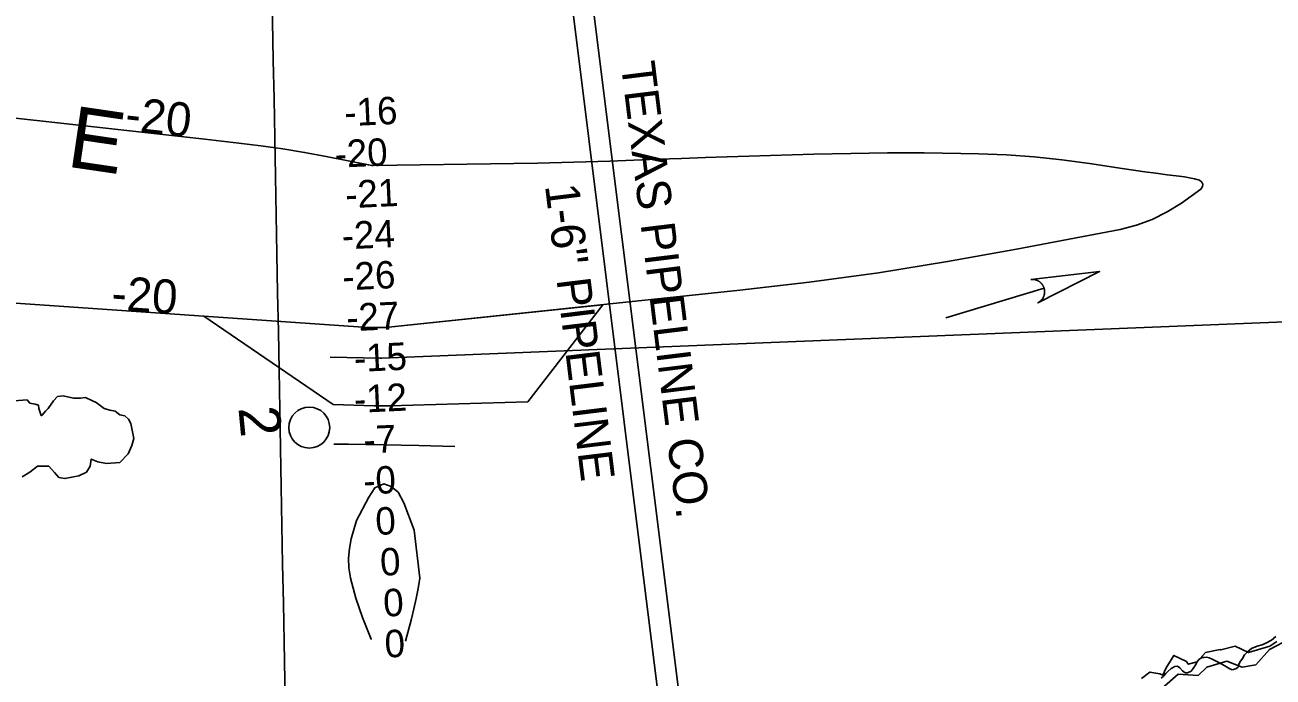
# Model space of a CAD drawing. Extents: x 3925854 to 3964121, y 224593 to 250589.
# Drawn here: x 3955924 to 3958970, y 239324 to 240916 of the extents above; entities that cross this region are included whole.
import ezdxf

# ---------------------------------------------------------------- set-up
doc = ezdxf.new("R2010")
doc.units = 0
for name, color, linetype in [('V-GRID-MAJR', 7, 'Continuous'), ('V-RIVR-EDGE', 7, 'Continuous'), ('V-RIVR-IDEN', 7, 'Continuous'), ('V-RIVR-MILE', 7, 'Continuous'), ('V-RIVR-RANG', 7, 'Continuous'), ('V-SITE-VEGE', 7, 'Continuous'), ('V-STRM-FLOW', 7, 'Continuous'), ('V-TOPO-DPTH', 7, 'Continuous'), ('V-TOPO-MINR', 7, 'Continuous'), ('V-TOPO-MINR-IDEN', 7, 'Continuous'), ('V-TOPO-WATR', 7, 'Continuous'), ('V-UTIL-IDEN', 7, 'Continuous'), ('V-UTIL-LINE', 7, 'Continuous'), ('V-WETL-SWMP', 7, 'Continuous')]:
    doc.layers.add(name, color=color, linetype=linetype)

msp = doc.modelspace()

# ---------------------------------------------------------------- linework, layer by layer
at = {"layer": 'V-GRID-MAJR'}
msp.add_spline([(3956721.012, 230511.505), (3956609.098, 236569.464), (3956497.148, 242629.345), (3956385.198, 248689.215), (3956385.162, 248691.149)], degree=3, dxfattribs=at)
at = {"layer": 'V-RIVR-EDGE'}
for points in [[(3955917.612, 239812.723), (3955936.047, 239824.574), (3955954.482, 239839.058), (3955982.134, 239839.058), (3955996.619, 239823.257), (3956007.153, 239811.406), (3956021.638, 239808.773), (3956055.874, 239815.357), (3956074.309, 239824.574), (3956083.526, 239839.058), (3956086.16, 239856.177), (3956101.961, 239849.593), (3956123.029, 239845.642), (3956155.949, 239848.276), (3956175.7, 239869.344), (3956184.918, 239889.096), (3956190.185, 239906.214), (3956182.284, 239943.084), (3956177.017, 239953.618), (3956167.8, 239961.519), (3956155.949, 239964.152), (3956144.098, 239973.37), (3956130.93, 239976.003), (3956117.762, 239979.953), (3956098.011, 239994.438), (3956088.793, 239998.388), (3956071.675, 240006.289), (3956059.824, 240004.972), (3956042.706, 240004.972), (3956017.687, 240010.239), (3956003.203, 240008.923), (3955993.985, 239998.388), (3955980.818, 239979.953), (3955974.234, 239973.37), (3955965.016, 239962.835), (3955963.7, 239962.835), (3955958.432, 239979.953), (3955957.116, 239987.854), (3955949.215, 239990.488), (3955936.047, 239993.121), (3955929.463, 240001.022), (3955897.861, 239998.388)], [(3958648.933, 239320.374), (3958669.764, 239336.471), (3958694.383, 239331.737), (3958701.011, 239328.896), (3958709.533, 239346.886), (3958728.47, 239377.186), (3958758.77, 239362.036), (3958763.504, 239355.408), (3958785.282, 239361.089), (3958805.166, 239383.814), (3958841.147, 239391.389), (3958843.041, 239390.442), (3958878.075, 239399.911), (3958910.268, 239383.814), (3958962.346, 239399.911), (3958979.389, 239411.273)]]:
    msp.add_lwpolyline(points, dxfattribs=at)
at = {"layer": 'V-RIVR-MILE'}
msp.add_circle((3956618.062, 239933.225), 50, dxfattribs=at)
at = {"layer": 'V-SITE-VEGE'}
msp.add_lwpolyline([(3958698.799, 239296.611), (3958738.589, 239331.06), (3958787.565, 239328.189), (3958808.991, 239348.284), (3958857.967, 239362.639), (3958894.698, 239348.284), (3958928.367, 239354.027), (3958962.038, 239391.345), (3959011.014, 239417.183), (3959050.807, 239411.44), (3959096.719, 239408.569), (3959136.512, 239434.407), (3959246.702, 239434.407), (3959301.802, 239480.337), (3959344.654, 239546.365), (3959384.447, 239580.812), (3959427.301, 239589.426), (3959494.641, 239569.331), (3959549.739, 239575.071), (3959589.529, 239600.907)], dxfattribs=at)
at = {"layer": 'V-STRM-FLOW'}
msp.add_line((3958171.858, 240201.036), (3958411.614, 240273.263), dxfattribs=at)
msp.add_lwpolyline([(3958379.023, 240294.777), (3958547.195, 240314.108), (3958396.33, 240237.328), (3958398.965, 240238.849), (3958401.352, 240240.56), (3958402.266, 240241.313), (3958403.045, 240242.005), (3958403.958, 240242.88), (3958404.805, 240243.759), (3958405.509, 240244.547), (3958406.426, 240245.665), (3958407.353, 240246.912), (3958407.842, 240247.628), (3958408.443, 240248.574), (3958409.182, 240249.851), (3958409.712, 240250.868), (3958410.239, 240251.984), (3958410.563, 240252.731), (3958410.894, 240253.561), (3958411.266, 240254.587), (3958411.576, 240255.544), (3958411.853, 240256.507), (3958412.058, 240257.303), (3958412.321, 240258.495), (3958412.527, 240259.648), (3958412.661, 240260.574), (3958412.782, 240261.667), (3958412.855, 240262.62), (3958412.894, 240263.466), (3958412.908, 240264.123), (3958412.903, 240265.129), (3958412.863, 240266.159), (3958412.794, 240267.135), (3958412.69, 240268.124), (3958412.565, 240269.037), (3958412.399, 240270.03), (3958412.236, 240270.841), (3958411.966, 240271.993), (3958411.614, 240273.263), (3958411.489, 240273.667), (3958411.297, 240274.254), (3958411.053, 240274.946), (3958410.801, 240275.61), (3958410.542, 240276.249), (3958410.276, 240276.866), (3958409.943, 240277.588), (3958409.7, 240278.086), (3958409.329, 240278.806), (3958408.964, 240279.469), (3958408.703, 240279.922), (3958407.996, 240281.066), (3958407.598, 240281.666), (3958407.315, 240282.071), (3958406.836, 240282.732), (3958406.393, 240283.309), (3958405.916, 240283.901), (3958405.333, 240284.586), (3958404.769, 240285.209), (3958404.319, 240285.686), (3958403.925, 240286.084), (3958403.377, 240286.616), (3958402.875, 240287.081), (3958402.279, 240287.606), (3958401.659, 240288.124), (3958401.02, 240288.629), (3958400.19, 240289.247), (3958399.582, 240289.672), (3958398.901, 240290.123), (3958398.221, 240290.547), (3958397.663, 240290.878), (3958397.048, 240291.223), (3958396.121, 240291.71), (3958396.086, 240291.728), (3958395.527, 240292), (3958395.11, 240292.195), (3958394.48, 240292.475), (3958393.688, 240292.804), (3958393.052, 240293.049), (3958392.474, 240293.257), (3958391.728, 240293.507), (3958391.003, 240293.73), (3958390.482, 240293.878), (3958389.799, 240294.057), (3958388.85, 240294.278), (3958388.283, 240294.394), (3958387.837, 240294.478), (3958387.427, 240294.55), (3958386.935, 240294.628), (3958386.289, 240294.718), (3958385.639, 240294.794), (3958384.994, 240294.855), (3958384.354, 240294.904), (3958383.525, 240294.945), (3958383.027, 240294.959), (3958382.23, 240294.965), (3958381.307, 240294.946), (3958380.619, 240294.913), (3958380.1, 240294.877), (3958379.617, 240294.837), (3958379.268, 240294.803)], close=True, dxfattribs=at)
at = {"layer": 'V-TOPO-DPTH'}
for points in [[(3955865.709, 240239.388), (3956761.388, 240177.757), (3956776.013, 240177.134), (3956790.628, 240177.017), (3956805.23, 240177.663), (3956819.823, 240178.815), (3957668.909, 240268.221), (3957838.386, 240288.244), (3958007.439, 240311.123), (3958175.858, 240338.284), (3958343.853, 240368.3), (3958597.251, 240416.901), (3958637.144, 240427.292), (3958675.644, 240440.928), (3958712.054, 240459.433), (3958747.073, 240481.184), (3958794.401, 240515.051), (3958798.249, 240521.311), (3958799.37, 240527.109), (3958796.401, 240532.214), (3958790.706, 240536.857), (3958778.526, 240540.099), (3958766.261, 240542.924), (3958753.869, 240545.126), (3958741.392, 240546.912), (3958711.73, 240550.395), (3958684.38, 240553.765), (3958657.058, 240557.343), (3958629.779, 240561.234), (3958602.528, 240565.333), (3958522.455, 240577.846), (3958455.068, 240586.977), (3958387.521, 240594.274), (3958319.733, 240598.819), (3958251.785, 240601.531), (3958208.569, 240602.375), (3958118.895, 240603.449), (3958029.227, 240603.617), (3957939.566, 240602.428), (3957849.911, 240600.333), (3957585.338, 240592.146), (3957526.879, 240590.252), (3957468.424, 240588.245), (3957409.975, 240586.067), (3957351.53, 240583.777), (3957293.082, 240581.642), (3957234.625, 240579.827), (3957176.155, 240578.492), (3957117.676, 240577.477), (3956774.589, 240572.934), (3956770.018, 240573.081), (3956766.983, 240573.396), (3956762.467, 240574.134), (3956659.625, 240594.687), (3956606.599, 240604.567), (3956553.429, 240613.522), (3956500.044, 240621.088), (3956446.516, 240627.729), (3956363.385, 240636.945), (3956268.182, 240647.489), (3956172.978, 240658.02), (3956077.772, 240668.532), (3955982.564, 240679.032), (3954078.405, 240888.823)], [(3956361.081, 240205.302), (3956761.388, 240177.757), (3956776.013, 240177.134), (3956790.628, 240177.017), (3956805.23, 240177.663), (3956819.823, 240178.815), (3957334.281, 240232.986)], [(3957334.281, 240232.986), (3957151.29, 239995.959), (3956814.758, 239986.607), (3956805.111, 239986.417), (3956795.463, 239986.329), (3956785.815, 239986.395), (3956776.167, 239986.564), (3956676.299, 239989.116), (3956361.081, 240205.302)]]:
    msp.add_lwpolyline(points, dxfattribs=at)
at = {"layer": 'V-TOPO-MINR'}
for points in [[(3955865.709, 240239.388), (3956761.388, 240177.757), (3956776.013, 240177.134), (3956790.628, 240177.017), (3956805.23, 240177.663), (3956819.823, 240178.815), (3957668.909, 240268.221), (3957838.386, 240288.244), (3958007.439, 240311.123), (3958175.858, 240338.284), (3958343.853, 240368.3), (3958597.251, 240416.901), (3958637.144, 240427.292), (3958675.644, 240440.928), (3958712.054, 240459.433), (3958747.073, 240481.184), (3958794.401, 240515.051), (3958798.249, 240521.311), (3958799.37, 240527.109), (3958796.401, 240532.214), (3958790.706, 240536.857), (3958778.526, 240540.099), (3958766.261, 240542.924), (3958753.869, 240545.126), (3958741.392, 240546.912), (3958711.73, 240550.395), (3958684.38, 240553.765), (3958657.058, 240557.343), (3958629.779, 240561.234), (3958602.528, 240565.333), (3958522.455, 240577.846), (3958455.068, 240586.977), (3958387.521, 240594.274), (3958319.733, 240598.819), (3958251.785, 240601.531), (3958208.569, 240602.375), (3958118.895, 240603.449), (3958029.227, 240603.617), (3957939.566, 240602.428), (3957849.911, 240600.333), (3957585.338, 240592.146), (3957526.879, 240590.252), (3957468.424, 240588.245), (3957409.975, 240586.067), (3957351.53, 240583.777), (3957293.082, 240581.642), (3957234.625, 240579.827), (3957176.155, 240578.492), (3957117.676, 240577.477), (3956774.589, 240572.934), (3956770.018, 240573.081), (3956766.983, 240573.396), (3956762.467, 240574.134), (3956659.625, 240594.687), (3956606.599, 240604.567), (3956553.429, 240613.522), (3956500.044, 240621.088), (3956446.516, 240627.729), (3956363.385, 240636.945), (3956268.182, 240647.489), (3956172.978, 240658.02), (3956077.772, 240668.532), (3955982.564, 240679.032), (3954078.405, 240888.823)], [(3956668.78, 240104.772), (3956790.605, 240102.691), (3956793.073, 240102.72), (3956795.536, 240102.891), (3959222.378, 240200.426), (3959242.108, 240200.994), (3959261.825, 240201.792), (3959281.526, 240202.936), (3959301.215, 240204.31), (3959382.053, 240210.664), (3959384.614, 240210.962), (3959387.149, 240211.388), (3959389.645, 240212.003), (3959392.114, 240212.745), (3959527.979, 240259.208)], [(3956676.299, 239989.116), (3956776.167, 239986.564), (3956785.815, 239986.395), (3956795.463, 239986.329), (3956805.111, 239986.417), (3956814.758, 239986.607), (3957151.29, 239995.959)], [(3956678.225, 239892.778), (3956713.564, 239892.366), (3956756.547, 239891.774), (3956799.528, 239891.058), (3956842.505, 239890.158), (3956885.48, 239889.135), (3956973.497, 239886.851)]]:
    msp.add_lwpolyline(points, dxfattribs=at)
at = {"layer": 'V-TOPO-WATR'}
msp.add_lwpolyline([(3956769.219, 239415.486), (3956769.13, 239416.447), (3956748.232, 239469.735), (3956739.605, 239493.272), (3956731.692, 239517.029), (3956724.851, 239541.116), (3956718.724, 239565.424), (3956718.445, 239566.643), (3956714.869, 239590.462), (3956713.663, 239614.223), (3956716.015, 239637.899), (3956720.738, 239661.517), (3956733.243, 239706.211), (3956763.094, 239762.952), (3956777.792, 239785.905), (3956800.268, 239795.518), (3956818.044, 239789.158), (3956834.666, 239775.597), (3956848.999, 239749.391), (3956874.14, 239683.051), (3956887.572, 239565.395), (3956883.598, 239540.445), (3956879.049, 239515.612), (3956873.638, 239490.952), (3956867.652, 239466.407), (3956853.26, 239411.56)], dxfattribs=at)
at = {"layer": 'V-UTIL-LINE'}
for p, q in [((3957239.142, 241127.779), (3957510.746, 238954.958)), ((3957290.068, 241127.779), (3957561.671, 238954.958))]:
    msp.add_line(p, q, dxfattribs=at)
at = {"layer": 'V-WETL-SWMP'}
for p, q in [((3958931.695, 239399.572), (3958943.576, 239402.957)), ((3958943.576, 239402.957), (3958952.81, 239406.655)), ((3958952.81, 239406.655), (3958966.483, 239414.019)), ((3958966.483, 239414.019), (3958976.838, 239423.015)), ((3958789.404, 239367.223), (3958797.307, 239372.069)), ((3958797.307, 239372.069), (3958801.939, 239371.604)), ((3958801.939, 239371.604), (3958807.717, 239372.799)), ((3958807.717, 239372.799), (3958814.835, 239371.358)), ((3958814.835, 239371.358), (3958822.131, 239368.1)), ((3958895.523, 239369.576), (3958900.756, 239378.207)), ((3958900.756, 239378.207), (3958906.827, 239385.191)), ((3958906.827, 239385.191), (3958918.175, 239394.193)), ((3958918.175, 239394.193), (3958931.695, 239399.572)), ((3958713.714, 239338.123), (3958722.097, 239345.452)), ((3958722.097, 239345.452), (3958730.831, 239349.643)), ((3958730.831, 239349.643), (3958737.273, 239350.512)), ((3958737.273, 239350.512), (3958742.751, 239347.077)), ((3958742.751, 239347.077), (3958749.578, 239339.682)), ((3958749.578, 239339.682), (3958756.059, 239334.6)), ((3958770.581, 239338.498), (3958775.498, 239344.978)), ((3958775.498, 239344.978), (3958779.91, 239352.777)), ((3958779.91, 239352.777), (3958784.814, 239361.241)), ((3958784.814, 239361.241), (3958789.404, 239367.223)), ((3958822.131, 239368.1), (3958831.752, 239363.204)), ((3958831.752, 239363.204), (3958839.55, 239358.957)), ((3958839.55, 239358.957), (3958846.849, 239355.203)), ((3958846.849, 239355.203), (3958856.971, 239349.483)), ((3958856.971, 239349.483), (3958864.611, 239344.078)), ((3958864.611, 239344.078), (3958870.91, 239341.64)), ((3958870.91, 239341.64), (3958879.817, 239344.675)), ((3958879.817, 239344.675), (3958883.112, 239346.35)), ((3958883.112, 239346.35), (3958885.412, 239348.514)), ((3958885.412, 239348.514), (3958887.191, 239354.477)), ((3958887.191, 239354.477), (3958889.136, 239360.441)), ((3958889.136, 239360.441), (3958895.523, 239369.576)), ((3958697.292, 239321.483), (3958702.717, 239326.147)), ((3958702.717, 239326.147), (3958708.789, 239332.8)), ((3958708.789, 239332.8), (3958713.714, 239338.123)), ((3958756.059, 239334.6), (3958761.847, 239334.308)), ((3958761.847, 239334.308), (3958770.581, 239338.498))]:
    msp.add_line(p, q, dxfattribs=at)

# ---------------------------------------------------------------- texts
at = {"layer": 'V-RIVR-IDEN'}
for s, height, rotation, p in [('E', 150, 351.647125, (3956023.146, 240570.69)), ('2', 100, 275.567413, (3956444.962, 239980.999))]:
    msp.add_text(s, height=height, rotation=rotation, dxfattribs=at).set_placement(p)
at = {"layer": 'V-RIVR-RANG'}
for s, p in [('-16', (3956705.227, 240668.504)), ('-20', (3956681.302, 240567.114)), ('-21', (3956707.309, 240468.221)), ('-24', (3956698.866, 240367.802)), ('-26', (3956700.273, 240267.79)), ('-27', (3956709.778, 240167.857)), ('-15', (3956728.436, 240068.621)), ('-12', (3956728.842, 239968.803)), ('-7', (3956751.765, 239869.532)), ('-0', (3956751.21, 239769.628)), ('0', (3956780.87, 239670.877)), ('0', (3956792.35, 239571.307)), ('0', (3956800.13, 239471.547)), ('0', (3956803.4, 239371.547))]:
    msp.add_text(s, height=67, rotation=2.626556, dxfattribs=at).set_placement(p)
at = {"layer": 'V-TOPO-MINR-IDEN'}
for rotation, p in [(353.687753, (3956166.275, 240658.762)), (356.063726, (3956133.542, 240220.959))]:
    msp.add_text('-20', height=83, rotation=rotation, dxfattribs=at).set_placement(p)
at = {"layer": 'V-UTIL-IDEN'}
for s, rotation, p in [('TEXAS PIPELINE CO.', 277.019828, (3957378.304, 240821.944)), ('1-6" PIPELINE', 277.000029, (3957193.223, 240523.908))]:
    msp.add_text(s, height=82.99983, rotation=rotation, dxfattribs=at).set_placement(p)

doc.saveas('drawing.dxf')
